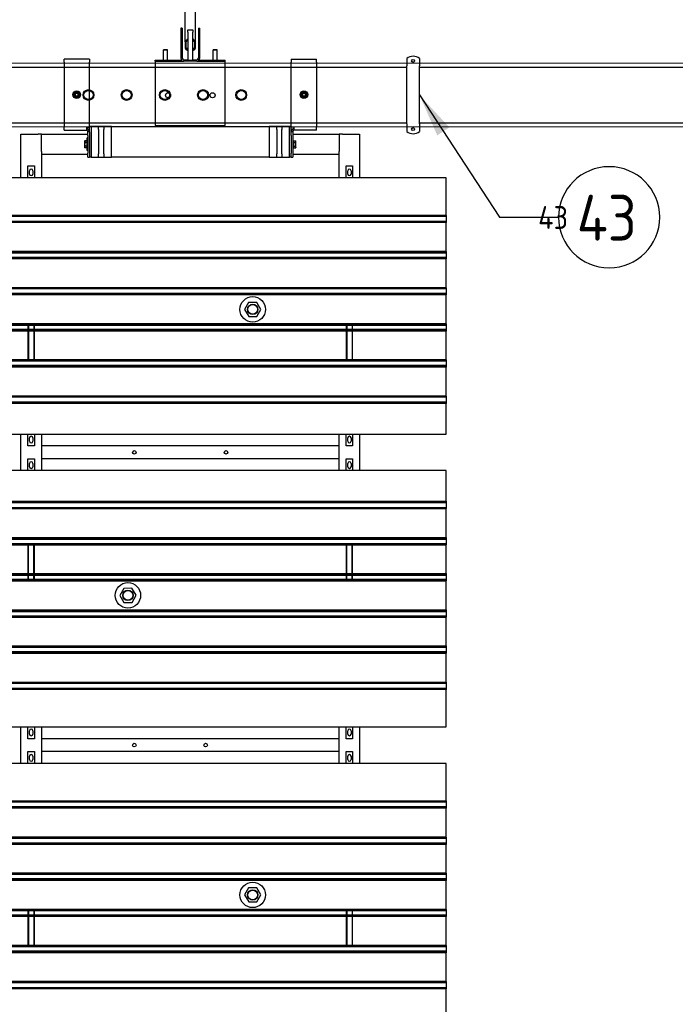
# Model space of a CAD drawing. Extents: x -89225 to 110569, y 13360 to 87647.
# Tile 284 of 478: x 36113 to 38688, y 73891 to 77759. Entities that reach past the tile are written whole.
import ezdxf

# ---------------------------------------------------------------- set-up
doc = ezdxf.new("R2010")
doc.units = 0
for name, color, linetype in [('Beluchtingstank', 253, 'Continuous'), ('Iv-Lines 035', 4, 'Continuous'), ('Iv-Lines 035 @ 100', 4, 'Continuous'), ('Iv-Lines 035 @ 50', 4, 'Continuous')]:
    doc.layers.add(name, color=color, linetype=linetype)
doc.styles.add('ISO', font='ISO.SHX')

# ---------------------------------------------------------------- blocks, each defined once
blk = doc.blocks.new('Leidingwerk beluchtingsinstallatie')
for p, q in [((1284954.9, -926627.1), (1284954.9, -926651.5)), ((1285004.9, -926627.1), (1285004.9, -926651.5)), ((1283404.9, -926660.8), (1284954.9, -926660.8)), ((1284954.9, -926651.5), (1284954.9, -926656.4)), ((1284954.9, -926884.3), (1284954.9, -926656.4)), ((1285004.9, -926651.5), (1285004.9, -926656.4)), ((1285004.9, -926884.3), (1285004.9, -926656.4)), ((1285004.9, -926660.8), (1287727.1, -926660.8)), ((1283404.9, -926879.9), (1284954.9, -926879.9)), ((1284954.9, -926884.3), (1284954.9, -926889.2)), ((1284954.9, -926889.2), (1284954.9, -926913.6)), ((1285004.9, -926879.9), (1287727.1, -926879.9)), ((1285004.9, -926884.3), (1285004.9, -926889.2)), ((1285004.9, -926889.2), (1285004.9, -926913.6))]:
    blk.add_line(p, q)
for centre, radius in [((1284979.9, -926636.4), 6), ((1283704.9, -926770.4), 21.2), ((1283704.9, -926770.4), 21.2), ((1283704.9, -926770.4), 18), ((1283854.9, -926770.4), 21.2), ((1283854.9, -926770.4), 21.2), ((1283854.9, -926770.4), 18), ((1284004.9, -926770.4), 21.2), ((1284004.9, -926770.4), 21.2), ((1284004.9, -926770.4), 18), ((1284154.9, -926770.4), 21.2), ((1284154.9, -926770.4), 21.2), ((1284154.9, -926770.4), 18), ((1284304.9, -926770.4), 21.2), ((1284304.9, -926770.4), 21.2), ((1284304.9, -926770.4), 18), ((1284979.9, -926904.4), 6)]:
    blk.add_circle(centre, radius)
for centre, start, end in [((1284979.9, -926658.4), 51.3178, 128.6822), ((1284979.9, -926882.4), 231.3178, 308.6822)]:
    blk.add_arc(centre, 40, start, end)
blk = doc.blocks.new('Beluchtingselementen Bosman')
for p, q in [((1276274.4, -860390.6), (1276274.4, -860064.4)), ((1276314.4, -860390.6), (1276314.4, -860064.4)), ((1276256.9, -860336.8), (1276256.9, -860454.8)), ((1276262.9, -860336.8), (1276256.9, -860336.8)), ((1276262.9, -860336.8), (1276262.9, -860454.8)), ((1276284.4, -860343.4), (1276304.4, -860343.4)), ((1276284.4, -860352.3), (1276284.4, -860343.4)), ((1276304.4, -860343.4), (1276304.4, -860352.3)), ((1276325.9, -860336.8), (1276331.9, -860336.8)), ((1276325.9, -860336.8), (1276325.9, -860454.8)), ((1276331.9, -860454.8), (1276331.9, -860336.8)), ((1276283.4, -860382.7), (1276282.4, -860382.7)), ((1276283.4, -860382.7), (1276283.4, -860378.2)), ((1276283.4, -860378.2), (1276284.4, -860378.2)), ((1276284.4, -860382.2), (1276283.4, -860382.2)), ((1276283.4, -860386.7), (1276283.4, -860382.7)), ((1276284.4, -860352.3), (1276284.4, -860462)), ((1276304.4, -860462), (1276304.4, -860352.3)), ((1276304.4, -860378.2), (1276305.4, -860378.2)), ((1276305.4, -860382.2), (1276304.4, -860382.2)), ((1276305.4, -860378.2), (1276305.4, -860382.7)), ((1276305.4, -860382.7), (1276305.4, -860386.7)), ((1276306.4, -860382.7), (1276305.4, -860382.7)), ((1276189.4, -860421.8), (1276188.9, -860422.3)), ((1276204.9, -860422.3), (1276188.9, -860422.3)), ((1276188.9, -860462.8), (1276188.9, -860422.3)), ((1276189.4, -860421.8), (1276204.4, -860421.8)), ((1276204.4, -860421.8), (1276204.9, -860422.3)), ((1276204.9, -860462.8), (1276204.9, -860422.3)), ((1276274.4, -860390.6), (1276274.4, -860414.5)), ((1276278.4, -860414.5), (1276278.4, -860390.6)), ((1276282.4, -860386.7), (1276283.4, -860386.7)), ((1276283.4, -860418.5), (1276282.4, -860418.5)), ((1276282.4, -860422.5), (1276283.4, -860422.5)), ((1276283.4, -860418.5), (1276283.4, -860414.1)), ((1276283.4, -860414.1), (1276284.4, -860414.1)), ((1276284.4, -860418.1), (1276283.4, -860418.1)), ((1276283.4, -860422.5), (1276283.4, -860418.5)), ((1276304.4, -860414.1), (1276305.4, -860414.1)), ((1276305.4, -860418.1), (1276304.4, -860418.1)), ((1276305.4, -860386.7), (1276306.4, -860386.7)), ((1276305.4, -860414.1), (1276305.4, -860418.5)), ((1276306.4, -860418.5), (1276305.4, -860418.5)), ((1276305.4, -860418.5), (1276305.4, -860422.5)), ((1276305.4, -860422.5), (1276306.4, -860422.5)), ((1276310.4, -860390.6), (1276310.4, -860414.5)), ((1276314.4, -860414.5), (1276314.4, -860390.6)), ((1276384.4, -860421.8), (1276383.9, -860422.3)), ((1276399.9, -860422.3), (1276383.9, -860422.3)), ((1276383.9, -860462.8), (1276383.9, -860422.3)), ((1276384.4, -860421.8), (1276399.4, -860421.8)), ((1276399.4, -860421.8), (1276399.9, -860422.3)), ((1276399.9, -860462.8), (1276399.9, -860422.3)), ((1275798.4, -860470.3), (1275798.4, -860458.3)), ((1275898.4, -860458.3), (1275798.4, -860458.3)), ((1275898.4, -860458.3), (1275898.4, -860470.3)), ((1276268.9, -860460.8), (1276284.4, -860460.8)), ((1276304.4, -860460.8), (1276319.9, -860460.8)), ((1276690.4, -860458.3), (1276790.4, -860458.3)), ((1276690.4, -860458.3), (1276690.4, -860470.3)), ((1276790.4, -860470.3), (1276790.4, -860458.3)), ((1275798.4, -860470.3), (1275798.4, -860725.3)), ((1275898.4, -860725.3), (1275898.4, -860470.3)), ((1276156.9, -860462.8), (1276256.9, -860462.8)), ((1276156.9, -860466.8), (1276156.9, -860462.8)), ((1276156.9, -860466.8), (1276256.9, -860466.8)), ((1276156.9, -860466.8), (1276156.9, -860478.8)), ((1276156.9, -860478.8), (1276156.9, -860719.3)), ((1276256.9, -860466.8), (1276256.9, -860462.8)), ((1276256.9, -860466.8), (1276268.9, -860466.8)), ((1276319.9, -860466.8), (1276268.9, -860466.8)), ((1276284.4, -860462), (1276304.4, -860462)), ((1276319.9, -860466.8), (1276331.9, -860466.8)), ((1276331.9, -860462.8), (1276431.9, -860462.8)), ((1276331.9, -860466.8), (1276331.9, -860462.8)), ((1276331.9, -860466.8), (1276431.9, -860466.8)), ((1276431.9, -860466.8), (1276431.9, -860462.8)), ((1276431.9, -860478.8), (1276431.9, -860466.8)), ((1276431.9, -860719.3), (1276431.9, -860478.8)), ((1276690.4, -860725.3), (1276690.4, -860470.3)), ((1276790.4, -860470.3), (1276790.4, -860725.3)), ((1275798.4, -860737.3), (1275798.4, -860725.3)), ((1275886.4, -860725.3), (1275898.4, -860725.3)), ((1275886.4, -860725.3), (1275886.4, -860737.3)), ((1275904.4, -860722.8), (1275898.4, -860722.8)), ((1275898.4, -860743.3), (1275898.4, -860725.3)), ((1275934.4, -860722.8), (1275904.4, -860722.8)), ((1275904.4, -860722.8), (1275904.4, -860842.8)), ((1275934.4, -860728.2), (1275934.4, -860722.8)), ((1275954.4, -860722.8), (1275934.4, -860722.8)), ((1275934.4, -860735.2), (1275934.4, -860728.2)), ((1275984.4, -860722.8), (1275954.4, -860722.8)), ((1275954.4, -860722.8), (1275954.4, -860728.2)), ((1275954.4, -860728.2), (1275954.4, -860735.2)), ((1275984.4, -860722.8), (1276604.4, -860722.8)), ((1275984.4, -860842.8), (1275984.4, -860722.8)), ((1276156.9, -860719.3), (1276431.9, -860719.3)), ((1276634.4, -860722.8), (1276604.4, -860722.8)), ((1276604.4, -860722.8), (1276604.4, -860842.8)), ((1276654.4, -860722.8), (1276634.4, -860722.8)), ((1276634.4, -860728.2), (1276634.4, -860722.8)), ((1276634.4, -860735.2), (1276634.4, -860728.2)), ((1276684.4, -860722.8), (1276654.4, -860722.8)), ((1276654.4, -860722.8), (1276654.4, -860728.2)), ((1276654.4, -860728.2), (1276654.4, -860735.2)), ((1276684.4, -860842.8), (1276684.4, -860722.8)), ((1276690.4, -860722.8), (1276684.4, -860722.8)), ((1276690.4, -860743.3), (1276690.4, -860725.3)), ((1276702.4, -860725.3), (1276690.4, -860725.3)), ((1276702.4, -860737.3), (1276702.4, -860725.3)), ((1276790.4, -860737.3), (1276790.4, -860725.3)), ((1275629.4, -860924.5), (1275629.4, -860752.8)), ((1275629.4, -860752.8), (1275697.4, -860752.8)), ((1275709.4, -860752.8), (1275697.4, -860752.8)), ((1275709.4, -860752.8), (1275892.4, -860752.8)), ((1275709.4, -860820.8), (1275709.4, -860752.8)), ((1275798.4, -860737.3), (1275886.4, -860737.3)), ((1275889.4, -860817.8), (1275889.4, -860767.8)), ((1275892.4, -860767.8), (1275889.4, -860767.8)), ((1275892.4, -860758.3), (1275892.4, -860743.3)), ((1275898.4, -860743.3), (1275892.4, -860743.3)), ((1275892.4, -860758.3), (1275892.4, -860827.8)), ((1275898.4, -860743.3), (1275898.4, -860758.3)), ((1275898.4, -860758.3), (1275898.4, -860827.8)), ((1275934.4, -860735.2), (1275934.4, -860830.4)), ((1275954.4, -860830.4), (1275954.4, -860735.2)), ((1276634.4, -860735.2), (1276634.4, -860830.4)), ((1276654.4, -860830.4), (1276654.4, -860735.2)), ((1276696.4, -860743.3), (1276690.4, -860743.3)), ((1276690.4, -860758.3), (1276690.4, -860743.3)), ((1276690.4, -860758.3), (1276690.4, -860827.8)), ((1276696.4, -860743.3), (1276696.4, -860758.3)), ((1276696.4, -860752.8), (1276879.4, -860752.8)), ((1276696.4, -860758.3), (1276696.4, -860827.8)), ((1276790.4, -860737.3), (1276702.4, -860737.3)), ((1276891.4, -860752.8), (1276879.4, -860752.8)), ((1276879.4, -860752.8), (1276879.4, -860820.8)), ((1276891.4, -860752.8), (1276959.4, -860752.8)), ((1276959.4, -860752.8), (1276959.4, -860924.5)), ((1275879.4, -860780.8), (1275880.5, -860778.9)), ((1275879.4, -860780.8), (1275879.4, -860782.4)), ((1275879.4, -860782.4), (1275879.4, -860792.8)), ((1275879.4, -860792.8), (1275879.4, -860803.2)), ((1275879.4, -860803.2), (1275879.4, -860804.8)), ((1275879.4, -860804.8), (1275880.5, -860806.6)), ((1275888.6, -860778.9), (1275880.5, -860778.9)), ((1275888.6, -860785.9), (1275880.5, -860785.9)), ((1275888.6, -860799.7), (1275880.5, -860799.7)), ((1275888.6, -860806.6), (1275880.5, -860806.6)), ((1275888.6, -860778.9), (1275888.6, -860785.9)), ((1275888.6, -860781.8), (1275889.4, -860781.8)), ((1275888.6, -860785.9), (1275888.6, -860799.7)), ((1275888.6, -860799.7), (1275888.6, -860806.6)), ((1275888.6, -860803.8), (1275889.4, -860803.8)), ((1276699.4, -860785.3), (1276696.4, -860785.3)), ((1276699.4, -860800.3), (1276696.4, -860800.3)), ((1276699.4, -860781.8), (1276699.4, -860803.8)), ((1276700.2, -860781.8), (1276699.4, -860781.8)), ((1276700.2, -860803.8), (1276699.4, -860803.8)), ((1276700.2, -860785.9), (1276700.2, -860778.9)), ((1276700.2, -860778.9), (1276708.3, -860778.9)), ((1276700.2, -860799.7), (1276700.2, -860785.9)), ((1276700.2, -860785.9), (1276708.3, -860785.9)), ((1276700.2, -860799.7), (1276708.3, -860799.7)), ((1276700.2, -860806.6), (1276700.2, -860799.7)), ((1276700.2, -860806.6), (1276708.3, -860806.6)), ((1276709.4, -860780.8), (1276708.3, -860778.9)), ((1276709.4, -860804.8), (1276708.3, -860806.6)), ((1276709.4, -860782.4), (1276709.4, -860780.8)), ((1276709.4, -860792.8), (1276709.4, -860782.4)), ((1276709.4, -860803.2), (1276709.4, -860792.8)), ((1276709.4, -860804.8), (1276709.4, -860803.2)), ((1275709.4, -860820.8), (1275709.4, -860832.8)), ((1275709.4, -860832.8), (1275709.4, -860924.5)), ((1275892.4, -860832.8), (1275709.4, -860832.8)), ((1275892.4, -860817.8), (1275889.4, -860817.8)), ((1275892.4, -860842.8), (1275892.4, -860827.8)), ((1275892.4, -860842.8), (1275898.4, -860842.8)), ((1275898.4, -860827.8), (1275898.4, -860842.8)), ((1275904.4, -860842.8), (1275898.4, -860842.8)), ((1275904.4, -860842.8), (1275934.4, -860842.8)), ((1275934.4, -860837.4), (1275934.4, -860830.4)), ((1275934.4, -860842.8), (1275934.4, -860837.4)), ((1275934.4, -860842.8), (1275954.4, -860842.8)), ((1275954.4, -860830.4), (1275954.4, -860837.4)), ((1275954.4, -860837.4), (1275954.4, -860842.8)), ((1275954.4, -860842.8), (1275984.4, -860842.8)), ((1276604.4, -860842.8), (1275984.4, -860842.8)), ((1276604.4, -860842.8), (1276634.4, -860842.8)), ((1276634.4, -860837.4), (1276634.4, -860830.4)), ((1276634.4, -860842.8), (1276634.4, -860837.4)), ((1276634.4, -860842.8), (1276654.4, -860842.8)), ((1276654.4, -860830.4), (1276654.4, -860837.4)), ((1276654.4, -860837.4), (1276654.4, -860842.8)), ((1276654.4, -860842.8), (1276684.4, -860842.8)), ((1276690.4, -860842.8), (1276684.4, -860842.8)), ((1276690.4, -860842.8), (1276690.4, -860827.8)), ((1276690.4, -860842.8), (1276696.4, -860842.8)), ((1276696.4, -860827.8), (1276696.4, -860842.8)), ((1276879.4, -860832.8), (1276696.4, -860832.8)), ((1276879.4, -860832.8), (1276879.4, -860820.8)), ((1276879.4, -860924.5), (1276879.4, -860832.8)), ((1275656.9, -860924.5), (1275656.9, -860877.9)), ((1275656.9, -860877.9), (1275681.9, -860877.9)), ((1275681.9, -860877.9), (1275681.9, -860924.5)), ((1276906.9, -860924.5), (1276906.9, -860877.9)), ((1276906.9, -860877.9), (1276931.9, -860877.9)), ((1276931.9, -860877.9), (1276931.9, -860924.5)), ((1277299.4, -860924.5), (1275289.4, -860924.5)), ((1275662.9, -860909.5), (1275662.9, -860896.5)), ((1275675.9, -860896.5), (1275675.9, -860909.5)), ((1276912.9, -860909.5), (1276912.9, -860896.5)), ((1276925.9, -860896.5), (1276925.9, -860909.5)), ((1277299.4, -861072), (1277299.4, -860924.5)), ((1277299.4, -861072.7), (1275289.4, -861072.7)), ((1277299.4, -861076.7), (1275289.4, -861076.7)), ((1277299.4, -861072), (1277299.4, -861072.7)), ((1277299.4, -861072.7), (1277299.4, -861075.5)), ((1277299.4, -861076.7), (1277299.4, -861075.5)), ((1277299.4, -861076.7), (1277299.4, -861078.3)), ((1277299.4, -861078.3), (1277299.4, -861094.3)), ((1277299.4, -861095.8), (1275289.4, -861095.8)), ((1277299.4, -861097.1), (1275289.4, -861097.1)), ((1277299.4, -861099.9), (1275289.4, -861099.9)), ((1277299.4, -861100.6), (1275289.4, -861100.6)), ((1277299.4, -861094.3), (1277299.4, -861095.8)), ((1277299.4, -861097.1), (1277299.4, -861095.8)), ((1277299.4, -861097.1), (1277299.4, -861099.9)), ((1277299.4, -861099.9), (1277299.4, -861100.6)), ((1277299.4, -861214), (1277299.4, -861100.6)), ((1277299.4, -861214), (1275289.4, -861214)), ((1277299.4, -861214.7), (1275289.4, -861214.7)), ((1277299.4, -861217.5), (1275289.4, -861217.5)), ((1277299.4, -861218.7), (1275289.4, -861218.7)), ((1277299.4, -861220.3), (1275289.4, -861220.3)), ((1277299.4, -861214), (1277299.4, -861214.7)), ((1277299.4, -861214.7), (1277299.4, -861217.5)), ((1277299.4, -861218.7), (1277299.4, -861217.5)), ((1277299.4, -861218.7), (1277299.4, -861220.3)), ((1277299.4, -861220.3), (1277299.4, -861236.3)), ((1277299.4, -861237.8), (1275289.4, -861237.8)), ((1277299.4, -861241.9), (1275289.4, -861241.9)), ((1277299.4, -861242.6), (1275289.4, -861242.6)), ((1277299.4, -861236.3), (1277299.4, -861237.8)), ((1277299.4, -861239.1), (1277299.4, -861237.8)), ((1277299.4, -861239.1), (1277299.4, -861241.9)), ((1277299.4, -861241.9), (1277299.4, -861242.6)), ((1277299.4, -861356), (1277299.4, -861242.6)), ((1277299.4, -861356), (1275289.4, -861356)), ((1277299.4, -861356.7), (1275289.4, -861356.7)), ((1277299.4, -861360.7), (1275289.4, -861360.7)), ((1277299.4, -861378.3), (1275289.4, -861378.3)), ((1277299.4, -861379.8), (1275289.4, -861379.8)), ((1277299.4, -861383.9), (1275289.4, -861383.9)), ((1277299.4, -861384.6), (1275289.4, -861384.6)), ((1277299.4, -861356), (1277299.4, -861356.7)), ((1277299.4, -861356.7), (1277299.4, -861359.5)), ((1277299.4, -861360.7), (1277299.4, -861359.5)), ((1277299.4, -861360.7), (1277299.4, -861362.3)), ((1277299.4, -861362.3), (1277299.4, -861378.3)), ((1277299.4, -861378.3), (1277299.4, -861379.8)), ((1277299.4, -861381.1), (1277299.4, -861379.8)), ((1277299.4, -861381.1), (1277299.4, -861383.9)), ((1277299.4, -861383.9), (1277299.4, -861384.6)), ((1277299.4, -861498), (1277299.4, -861384.6)), ((1276523.4, -861413.8), (1276507.6, -861441.4)), ((1276555.2, -861413.7), (1276523.4, -861413.8)), ((1276571.2, -861441.2), (1276555.2, -861413.7)), ((1276507.6, -861441.4), (1276523.6, -861468.9)), ((1276555.4, -861468.8), (1276571.2, -861441.2)), ((1277299.4, -861498), (1275289.4, -861498)), ((1277299.4, -861498.7), (1275289.4, -861498.7)), ((1277299.4, -861502.7), (1275289.4, -861502.7)), ((1277299.4, -861504.3), (1275289.4, -861504.3)), ((1275656.9, -861504.3), (1275656.9, -861520.3)), ((1275658.9, -861504.3), (1275658.9, -861520.3)), ((1275679.9, -861504.3), (1275679.9, -861520.3)), ((1275681.9, -861520.3), (1275681.9, -861504.3)), ((1276523.6, -861468.9), (1276555.4, -861468.8)), ((1276906.9, -861504.3), (1276906.9, -861520.3)), ((1276908.9, -861504.3), (1276908.9, -861520.3)), ((1276929.9, -861504.3), (1276929.9, -861520.3)), ((1276931.9, -861520.3), (1276931.9, -861504.3)), ((1277299.4, -861498), (1277299.4, -861498.7)), ((1277299.4, -861498.7), (1277299.4, -861501.5)), ((1277299.4, -861502.7), (1277299.4, -861501.5)), ((1277299.4, -861502.7), (1277299.4, -861504.3)), ((1277299.4, -861504.3), (1277299.4, -861520.3)), ((1277299.4, -861520.3), (1275289.4, -861520.3)), ((1277299.4, -861521.8), (1275289.4, -861521.8)), ((1277299.4, -861525.9), (1275289.4, -861525.9)), ((1277299.4, -861526.6), (1275289.4, -861526.6)), ((1275656.9, -861526.6), (1275656.9, -861640)), ((1275658.9, -861526.6), (1275658.9, -861640)), ((1275679.9, -861526.6), (1275679.9, -861640)), ((1275681.9, -861640), (1275681.9, -861526.6)), ((1276906.9, -861526.6), (1276906.9, -861640)), ((1276908.9, -861526.6), (1276908.9, -861640)), ((1276929.9, -861526.6), (1276929.9, -861640)), ((1276931.9, -861640), (1276931.9, -861526.6)), ((1277299.4, -861520.3), (1277299.4, -861521.8)), ((1277299.4, -861523.1), (1277299.4, -861521.8)), ((1277299.4, -861523.1), (1277299.4, -861525.9)), ((1277299.4, -861525.9), (1277299.4, -861526.6)), ((1277299.4, -861640), (1277299.4, -861526.6)), ((1277299.4, -861640), (1275289.4, -861640)), ((1277299.4, -861640.7), (1275289.4, -861640.7)), ((1277299.4, -861643.5), (1275289.4, -861643.5)), ((1277299.4, -861644.7), (1275289.4, -861644.7)), ((1277299.4, -861640), (1277299.4, -861640.7)), ((1277299.4, -861640.7), (1277299.4, -861643.5)), ((1277299.4, -861644.7), (1277299.4, -861643.5)), ((1277299.4, -861644.7), (1277299.4, -861646.3)), ((1277299.4, -861646.3), (1277299.4, -861662.3)), ((1277299.4, -861662.3), (1275289.4, -861662.3)), ((1277299.4, -861663.8), (1275289.4, -861663.8)), ((1277299.4, -861667.9), (1275289.4, -861667.9)), ((1277299.4, -861668.6), (1275289.4, -861668.6)), ((1277299.4, -861662.3), (1277299.4, -861663.8)), ((1277299.4, -861665.1), (1277299.4, -861663.8)), ((1277299.4, -861665.1), (1277299.4, -861667.9)), ((1277299.4, -861667.9), (1277299.4, -861668.6)), ((1277299.4, -861782), (1277299.4, -861668.6)), ((1277299.4, -861782), (1275289.4, -861782)), ((1277299.4, -861782.7), (1275289.4, -861782.7)), ((1277299.4, -861786.7), (1275289.4, -861786.7)), ((1277299.4, -861805.8), (1275289.4, -861805.8)), ((1277299.4, -861809.9), (1275289.4, -861809.9)), ((1277299.4, -861810.6), (1275289.4, -861810.6)), ((1277299.4, -861782), (1277299.4, -861782.7)), ((1277299.4, -861782.7), (1277299.4, -861785.5)), ((1277299.4, -861786.7), (1277299.4, -861785.5)), ((1277299.4, -861786.7), (1277299.4, -861788.3)), ((1277299.4, -861788.3), (1277299.4, -861804.3)), ((1277299.4, -861804.3), (1277299.4, -861805.8)), ((1277299.4, -861807.1), (1277299.4, -861805.8)), ((1277299.4, -861807.1), (1277299.4, -861809.9)), ((1277299.4, -861809.9), (1277299.4, -861810.6)), ((1277299.4, -861931.3), (1277299.4, -861810.6)), ((1275289.4, -861931.3), (1277299.4, -861931.3)), ((1275629.4, -862074.5), (1275629.4, -861931.3)), ((1275656.9, -861977.9), (1275656.9, -861931.3)), ((1275681.9, -861931.3), (1275681.9, -861977.9)), ((1275709.4, -861931.3), (1275709.4, -862074.5)), ((1276879.4, -862074.5), (1276879.4, -861931.3)), ((1276906.9, -861977.9), (1276906.9, -861931.3)), ((1276931.9, -861931.3), (1276931.9, -861977.9)), ((1276959.4, -861931.3), (1276959.4, -862074.5)), ((1275662.9, -861959.3), (1275662.9, -861946.3)), ((1275675.9, -861946.3), (1275675.9, -861959.3)), ((1276912.9, -861959.3), (1276912.9, -861946.3)), ((1276925.9, -861946.3), (1276925.9, -861959.3)), ((1275681.9, -861977.9), (1275656.9, -861977.9)), ((1276879.4, -861977.8), (1275709.4, -861977.8)), ((1275709.4, -861977.8), (1275709.4, -862021.8)), ((1276879.4, -862021.8), (1276879.4, -861977.8)), ((1276931.9, -861977.9), (1276906.9, -861977.9)), ((1275656.9, -862074.5), (1275656.9, -862027.9)), ((1275656.9, -862027.9), (1275681.9, -862027.9)), ((1275662.9, -862059.5), (1275662.9, -862046.5)), ((1275675.9, -862046.5), (1275675.9, -862059.5)), ((1275681.9, -862027.9), (1275681.9, -862074.5)), ((1276879.4, -862027.8), (1275709.4, -862027.8)), ((1276906.9, -862074.5), (1276906.9, -862027.9)), ((1276906.9, -862027.9), (1276931.9, -862027.9)), ((1276912.9, -862059.5), (1276912.9, -862046.5)), ((1276925.9, -862046.5), (1276925.9, -862059.5)), ((1276931.9, -862027.9), (1276931.9, -862074.5)), ((1277299.4, -862074.5), (1275289.4, -862074.5)), ((1277299.4, -862195.2), (1277299.4, -862074.5)), ((1275289.4, -862195.2), (1277299.4, -862195.2)), ((1275289.4, -862195.9), (1277299.4, -862195.9)), ((1275289.4, -862199.9), (1277299.4, -862199.9)), ((1277299.4, -862195.2), (1277299.4, -862195.9)), ((1277299.4, -862195.9), (1277299.4, -862198.7)), ((1277299.4, -862199.9), (1277299.4, -862198.7)), ((1277299.4, -862199.9), (1277299.4, -862201.5)), ((1277299.4, -862201.5), (1277299.4, -862217.5)), ((1275289.4, -862219), (1277299.4, -862219)), ((1275289.4, -862223.1), (1277299.4, -862223.1)), ((1275289.4, -862223.8), (1277299.4, -862223.8)), ((1277299.4, -862217.5), (1277299.4, -862219)), ((1277299.4, -862220.3), (1277299.4, -862219)), ((1277299.4, -862220.3), (1277299.4, -862223.1)), ((1277299.4, -862223.1), (1277299.4, -862223.8)), ((1277299.4, -862337.2), (1277299.4, -862223.8)), ((1275289.4, -862337.2), (1277299.4, -862337.2)), ((1275289.4, -862337.9), (1277299.4, -862337.9)), ((1275289.4, -862341.9), (1277299.4, -862341.9)), ((1275289.4, -862343.5), (1277299.4, -862343.5)), ((1277299.4, -862337.2), (1277299.4, -862337.9)), ((1277299.4, -862337.9), (1277299.4, -862340.7)), ((1277299.4, -862341.9), (1277299.4, -862340.7)), ((1277299.4, -862341.9), (1277299.4, -862343.5)), ((1277299.4, -862343.5), (1277299.4, -862359.5)), ((1275289.4, -862361), (1277299.4, -862361)), ((1275289.4, -862362.3), (1277299.4, -862362.3)), ((1275289.4, -862365.1), (1277299.4, -862365.1)), ((1275289.4, -862365.8), (1277299.4, -862365.8)), ((1275656.9, -862365.8), (1275656.9, -862479.2)), ((1275658.9, -862479.2), (1275658.9, -862365.8)), ((1275679.9, -862479.2), (1275679.9, -862365.8)), ((1275681.9, -862479.2), (1275681.9, -862365.8)), ((1276906.9, -862365.8), (1276906.9, -862479.2)), ((1276908.9, -862479.2), (1276908.9, -862365.8)), ((1276929.9, -862479.2), (1276929.9, -862365.8)), ((1276931.9, -862479.2), (1276931.9, -862365.8)), ((1277299.4, -862359.5), (1277299.4, -862361)), ((1277299.4, -862362.3), (1277299.4, -862361)), ((1277299.4, -862362.3), (1277299.4, -862365.1)), ((1277299.4, -862365.1), (1277299.4, -862365.8)), ((1277299.4, -862479.2), (1277299.4, -862365.8)), ((1275289.4, -862479.2), (1277299.4, -862479.2)), ((1275289.4, -862479.9), (1277299.4, -862479.9)), ((1275289.4, -862483.9), (1277299.4, -862483.9)), ((1275289.4, -862485.5), (1277299.4, -862485.5)), ((1275289.4, -862501.5), (1277299.4, -862501.5)), ((1275289.4, -862503), (1277299.4, -862503)), ((1275289.4, -862507.1), (1277299.4, -862507.1)), ((1275289.4, -862507.8), (1277299.4, -862507.8)), ((1275656.9, -862485.5), (1275656.9, -862501.5)), ((1275658.9, -862501.5), (1275658.9, -862485.5)), ((1275679.9, -862501.5), (1275679.9, -862485.5)), ((1275681.9, -862501.5), (1275681.9, -862485.5)), ((1276906.9, -862485.5), (1276906.9, -862501.5)), ((1276908.9, -862501.5), (1276908.9, -862485.5)), ((1276929.9, -862501.5), (1276929.9, -862485.5)), ((1276931.9, -862501.5), (1276931.9, -862485.5)), ((1277299.4, -862479.2), (1277299.4, -862479.9)), ((1277299.4, -862479.9), (1277299.4, -862482.7)), ((1277299.4, -862483.9), (1277299.4, -862482.7)), ((1277299.4, -862483.9), (1277299.4, -862485.5)), ((1277299.4, -862485.5), (1277299.4, -862501.5)), ((1277299.4, -862501.5), (1277299.4, -862503)), ((1277299.4, -862504.3), (1277299.4, -862503)), ((1277299.4, -862504.3), (1277299.4, -862507.1)), ((1277299.4, -862507.1), (1277299.4, -862507.8)), ((1277299.4, -862621.2), (1277299.4, -862507.8)), ((1276033.4, -862537), (1276017.6, -862564.6)), ((1276065.2, -862536.9), (1276033.4, -862537)), ((1276081.2, -862564.4), (1276065.2, -862536.9)), ((1276017.6, -862564.6), (1276033.6, -862592.1)), ((1276065.4, -862592), (1276081.2, -862564.4)), ((1275289.4, -862621.2), (1277299.4, -862621.2)), ((1275289.4, -862621.9), (1277299.4, -862621.9)), ((1275289.4, -862625.9), (1277299.4, -862625.9)), ((1275289.4, -862627.5), (1277299.4, -862627.5)), ((1276033.6, -862592.1), (1276065.4, -862592)), ((1277299.4, -862621.2), (1277299.4, -862621.9)), ((1277299.4, -862621.9), (1277299.4, -862624.7)), ((1277299.4, -862625.9), (1277299.4, -862624.7)), ((1277299.4, -862625.9), (1277299.4, -862627.5)), ((1277299.4, -862627.5), (1277299.4, -862643.5)), ((1275289.4, -862645), (1277299.4, -862645)), ((1275289.4, -862649.1), (1277299.4, -862649.1)), ((1275289.4, -862649.8), (1277299.4, -862649.8)), ((1277299.4, -862643.5), (1277299.4, -862645)), ((1277299.4, -862646.3), (1277299.4, -862645)), ((1277299.4, -862646.3), (1277299.4, -862649.1)), ((1277299.4, -862649.1), (1277299.4, -862649.8)), ((1277299.4, -862763.2), (1277299.4, -862649.8)), ((1275289.4, -862763.2), (1277299.4, -862763.2)), ((1275289.4, -862763.9), (1277299.4, -862763.9)), ((1275289.4, -862767.9), (1277299.4, -862767.9)), ((1277299.4, -862763.2), (1277299.4, -862763.9)), ((1277299.4, -862763.9), (1277299.4, -862766.7)), ((1277299.4, -862767.9), (1277299.4, -862766.7)), ((1277299.4, -862767.9), (1277299.4, -862769.5)), ((1277299.4, -862769.5), (1277299.4, -862785.5)), ((1275289.4, -862785.5), (1277299.4, -862785.5)), ((1275289.4, -862787), (1277299.4, -862787)), ((1275289.4, -862788.3), (1277299.4, -862788.3)), ((1275289.4, -862791.1), (1277299.4, -862791.1)), ((1275289.4, -862791.8), (1277299.4, -862791.8)), ((1277299.4, -862785.5), (1277299.4, -862787)), ((1277299.4, -862788.3), (1277299.4, -862787)), ((1277299.4, -862788.3), (1277299.4, -862791.1)), ((1277299.4, -862791.1), (1277299.4, -862791.8)), ((1277299.4, -862905.2), (1277299.4, -862791.8)), ((1275289.4, -862905.2), (1277299.4, -862905.2)), ((1275289.4, -862905.9), (1277299.4, -862905.9)), ((1275289.4, -862908.7), (1277299.4, -862908.7)), ((1275289.4, -862909.9), (1277299.4, -862909.9)), ((1275289.4, -862929), (1277299.4, -862929)), ((1275289.4, -862933.1), (1277299.4, -862933.1)), ((1277299.4, -862905.2), (1277299.4, -862905.9)), ((1277299.4, -862905.9), (1277299.4, -862908.7)), ((1277299.4, -862909.9), (1277299.4, -862908.7)), ((1277299.4, -862909.9), (1277299.4, -862911.5)), ((1277299.4, -862911.5), (1277299.4, -862927.5)), ((1277299.4, -862927.5), (1277299.4, -862929)), ((1277299.4, -862930.3), (1277299.4, -862929)), ((1277299.4, -862930.3), (1277299.4, -862933.1)), ((1277299.4, -862933.1), (1277299.4, -862933.8)), ((1277299.4, -863081.3), (1277299.4, -862933.8)), ((1275289.4, -863081.3), (1277299.4, -863081.3)), ((1275629.4, -863224.5), (1275629.4, -863081.3)), ((1275656.9, -863127.9), (1275656.9, -863081.3)), ((1275681.9, -863081.3), (1275681.9, -863127.9)), ((1275709.4, -863081.3), (1275709.4, -863224.5)), ((1276879.4, -863224.5), (1276879.4, -863081.3)), ((1276906.9, -863127.9), (1276906.9, -863081.3)), ((1276931.9, -863081.3), (1276931.9, -863127.9)), ((1276959.4, -863081.3), (1276959.4, -863224.5)), ((1275681.9, -863127.9), (1275656.9, -863127.9)), ((1275662.9, -863109.3), (1275662.9, -863096.3)), ((1275675.9, -863096.3), (1275675.9, -863109.3)), ((1276879.4, -863127.8), (1275709.4, -863127.8)), ((1275709.4, -863127.8), (1275709.4, -863171.8)), ((1276879.4, -863171.8), (1276879.4, -863127.8)), ((1276931.9, -863127.9), (1276906.9, -863127.9)), ((1276912.9, -863109.3), (1276912.9, -863096.3)), ((1276925.9, -863096.3), (1276925.9, -863109.3)), ((1275656.9, -863224.5), (1275656.9, -863177.9)), ((1275656.9, -863177.9), (1275681.9, -863177.9)), ((1275662.9, -863209.5), (1275662.9, -863196.5)), ((1275675.9, -863196.5), (1275675.9, -863209.5)), ((1275681.9, -863177.9), (1275681.9, -863224.5)), ((1276879.4, -863177.8), (1275709.4, -863177.8)), ((1276906.9, -863224.5), (1276906.9, -863177.9)), ((1276906.9, -863177.9), (1276931.9, -863177.9)), ((1276912.9, -863209.5), (1276912.9, -863196.5)), ((1276925.9, -863196.5), (1276925.9, -863209.5)), ((1276931.9, -863177.9), (1276931.9, -863224.5)), ((1277299.4, -863224.5), (1275289.4, -863224.5)), ((1277299.4, -863372), (1277299.4, -863224.5)), ((1277299.4, -863372.7), (1275289.4, -863372.7)), ((1277299.4, -863376.7), (1275289.4, -863376.7)), ((1277299.4, -863395.8), (1275289.4, -863395.8)), ((1277299.4, -863397.1), (1275289.4, -863397.1)), ((1277299.4, -863399.9), (1275289.4, -863399.9)), ((1277299.4, -863400.6), (1275289.4, -863400.6)), ((1277299.4, -863372), (1277299.4, -863372.7)), ((1277299.4, -863372.7), (1277299.4, -863375.5)), ((1277299.4, -863376.7), (1277299.4, -863375.5)), ((1277299.4, -863376.7), (1277299.4, -863378.3)), ((1277299.4, -863378.3), (1277299.4, -863394.3)), ((1277299.4, -863394.3), (1277299.4, -863395.8)), ((1277299.4, -863397.1), (1277299.4, -863395.8)), ((1277299.4, -863397.1), (1277299.4, -863399.9)), ((1277299.4, -863399.9), (1277299.4, -863400.6)), ((1277299.4, -863514), (1277299.4, -863400.6)), ((1277299.4, -863514), (1275289.4, -863514)), ((1277299.4, -863514.7), (1275289.4, -863514.7)), ((1277299.4, -863514), (1277299.4, -863514.7)), ((1277299.4, -863514.7), (1277299.4, -863517.5)), ((1277299.4, -863517.5), (1275289.4, -863517.5)), ((1277299.4, -863518.7), (1275289.4, -863518.7)), ((1277299.4, -863520.3), (1275289.4, -863520.3)), ((1277299.4, -863537.8), (1275289.4, -863537.8)), ((1277299.4, -863541.9), (1275289.4, -863541.9)), ((1277299.4, -863542.6), (1275289.4, -863542.6)), ((1277299.4, -863518.7), (1277299.4, -863517.5)), ((1277299.4, -863518.7), (1277299.4, -863520.3)), ((1277299.4, -863520.3), (1277299.4, -863536.3)), ((1277299.4, -863536.3), (1277299.4, -863537.8)), ((1277299.4, -863539.1), (1277299.4, -863537.8)), ((1277299.4, -863539.1), (1277299.4, -863541.9)), ((1277299.4, -863541.9), (1277299.4, -863542.6)), ((1277299.4, -863656), (1277299.4, -863542.6)), ((1277299.4, -863656), (1275289.4, -863656)), ((1277299.4, -863656.7), (1275289.4, -863656.7)), ((1277299.4, -863660.7), (1275289.4, -863660.7)), ((1277299.4, -863656), (1277299.4, -863656.7)), ((1277299.4, -863656.7), (1277299.4, -863659.5)), ((1277299.4, -863660.7), (1277299.4, -863659.5)), ((1277299.4, -863660.7), (1277299.4, -863662.3)), ((1277299.4, -863662.3), (1277299.4, -863678.3)), ((1277299.4, -863678.3), (1275289.4, -863678.3)), ((1277299.4, -863679.8), (1275289.4, -863679.8)), ((1277299.4, -863683.9), (1275289.4, -863683.9)), ((1277299.4, -863684.6), (1275289.4, -863684.6)), ((1277299.4, -863678.3), (1277299.4, -863679.8)), ((1277299.4, -863681.1), (1277299.4, -863679.8)), ((1277299.4, -863681.1), (1277299.4, -863683.9)), ((1277299.4, -863683.9), (1277299.4, -863684.6)), ((1277299.4, -863798), (1277299.4, -863684.6)), ((1276523.4, -863713.8), (1276507.6, -863741.4)), ((1276507.6, -863741.4), (1276523.6, -863768.9)), ((1276555.2, -863713.7), (1276523.4, -863713.8)), ((1276571.2, -863741.2), (1276555.2, -863713.7)), ((1276555.4, -863768.8), (1276571.2, -863741.2)), ((1276523.6, -863768.9), (1276555.4, -863768.8)), ((1277299.4, -863798), (1275289.4, -863798)), ((1277299.4, -863798.7), (1275289.4, -863798.7)), ((1277299.4, -863802.7), (1275289.4, -863802.7)), ((1277299.4, -863804.3), (1275289.4, -863804.3)), ((1277299.4, -863820.3), (1275289.4, -863820.3)), ((1277299.4, -863821.8), (1275289.4, -863821.8)), ((1277299.4, -863825.9), (1275289.4, -863825.9)), ((1277299.4, -863826.6), (1275289.4, -863826.6)), ((1275656.9, -863804.3), (1275656.9, -863820.3)), ((1275656.9, -863826.6), (1275656.9, -863940)), ((1275658.9, -863804.3), (1275658.9, -863820.3)), ((1275658.9, -863826.6), (1275658.9, -863940)), ((1275679.9, -863804.3), (1275679.9, -863820.3)), ((1275679.9, -863826.6), (1275679.9, -863940)), ((1275681.9, -863820.3), (1275681.9, -863804.3)), ((1275681.9, -863940), (1275681.9, -863826.6)), ((1276906.9, -863804.3), (1276906.9, -863820.3)), ((1276906.9, -863826.6), (1276906.9, -863940)), ((1276908.9, -863804.3), (1276908.9, -863820.3)), ((1276908.9, -863826.6), (1276908.9, -863940)), ((1276929.9, -863804.3), (1276929.9, -863820.3)), ((1276929.9, -863826.6), (1276929.9, -863940)), ((1276931.9, -863820.3), (1276931.9, -863804.3)), ((1276931.9, -863940), (1276931.9, -863826.6)), ((1277299.4, -863798), (1277299.4, -863798.7)), ((1277299.4, -863798.7), (1277299.4, -863801.5)), ((1277299.4, -863802.7), (1277299.4, -863801.5)), ((1277299.4, -863802.7), (1277299.4, -863804.3)), ((1277299.4, -863804.3), (1277299.4, -863820.3)), ((1277299.4, -863820.3), (1277299.4, -863821.8)), ((1277299.4, -863823.1), (1277299.4, -863821.8)), ((1277299.4, -863823.1), (1277299.4, -863825.9)), ((1277299.4, -863825.9), (1277299.4, -863826.6)), ((1277299.4, -863940), (1277299.4, -863826.6)), ((1277299.4, -863940), (1275289.4, -863940)), ((1277299.4, -863940.7), (1275289.4, -863940.7)), ((1277299.4, -863940), (1277299.4, -863940.7)), ((1277299.4, -863940.7), (1277299.4, -863943.5)), ((1277299.4, -863943.5), (1275289.4, -863943.5)), ((1277299.4, -863944.7), (1275289.4, -863944.7)), ((1277299.4, -863962.3), (1275289.4, -863962.3)), ((1277299.4, -863963.8), (1275289.4, -863963.8)), ((1277299.4, -863967.9), (1275289.4, -863967.9)), ((1277299.4, -863968.6), (1275289.4, -863968.6)), ((1277299.4, -863944.7), (1277299.4, -863943.5)), ((1277299.4, -863944.7), (1277299.4, -863946.3)), ((1277299.4, -863946.3), (1277299.4, -863962.3)), ((1277299.4, -863962.3), (1277299.4, -863963.8)), ((1277299.4, -863965.1), (1277299.4, -863963.8)), ((1277299.4, -863965.1), (1277299.4, -863967.9)), ((1277299.4, -863967.9), (1277299.4, -863968.6)), ((1277299.4, -864082), (1277299.4, -863968.6)), ((1277299.4, -864082), (1275289.4, -864082)), ((1277299.4, -864082.7), (1275289.4, -864082.7)), ((1277299.4, -864086.7), (1275289.4, -864086.7)), ((1277299.4, -864082), (1277299.4, -864082.7)), ((1277299.4, -864082.7), (1277299.4, -864085.5)), ((1277299.4, -864086.7), (1277299.4, -864085.5)), ((1277299.4, -864086.7), (1277299.4, -864088.3)), ((1277299.4, -864088.3), (1277299.4, -864104.3)), ((1277299.4, -864105.8), (1275289.4, -864105.8)), ((1277299.4, -864109.9), (1275289.4, -864109.9)), ((1277299.4, -864110.6), (1275289.4, -864110.6)), ((1277299.4, -864104.3), (1277299.4, -864105.8)), ((1277299.4, -864107.1), (1277299.4, -864105.8)), ((1277299.4, -864107.1), (1277299.4, -864109.9)), ((1277299.4, -864109.9), (1277299.4, -864110.6)), ((1277299.4, -864231.3), (1277299.4, -864110.6))]:
    blk.add_line(p, q)
for centre, radius in [((1275848.4, -860597.8), 15), ((1275848.4, -860597.8), 8), ((1275848.4, -860597.8), 5.9), ((1276206.9, -860600.3), 10), ((1276381.9, -860600.3), 10), ((1276740.4, -860597.8), 15), ((1276740.4, -860597.8), 8), ((1276740.4, -860597.8), 5.9), ((1276539.4, -861441.3), 50), ((1276539.4, -861441.3), 20.5), ((1276539.4, -861441.3), 19), ((1276074.4, -862002.8), 7), ((1276434.4, -862002.8), 7), ((1276049.4, -862564.5), 50), ((1276049.4, -862564.5), 20.5), ((1276049.4, -862564.5), 19), ((1276074.4, -863152.8), 7), ((1276354.4, -863152.8), 7), ((1276539.4, -863741.3), 50), ((1276539.4, -863741.3), 20.5), ((1276539.4, -863741.3), 19)]:
    blk.add_circle(centre, radius)
for centre, radius, start, end in [((1276268.9, -860454.8), 12, 180, 270), ((1276268.9, -860454.8), 6, 180, 270), ((1276319.9, -860454.8), 6, 270, 0), ((1276319.9, -860454.8), 12, 270, 0), ((1275848.4, -860597.8), 13.4, 176.2081, 183.7919), ((1275848.4, -860597.8), 12, 150, 210), ((1275848.4, -860597.8), 12, 90, 150), ((1275848.4, -860597.8), 12, 210, 270), ((1275848.4, -860597.8), 13.4, 116.2081, 123.7919), ((1275848.4, -860597.8), 13.4, 236.2081, 243.7919), ((1275848.4, -860597.8), 6.9, 150.4082, 209.5918), ((1275848.4, -860597.8), 6.9, 149.5918, 150.4082), ((1275848.4, -860597.8), 6.9, 209.5918, 210.4082), ((1275848.4, -860597.8), 6.9, 90.4082, 149.5918), ((1275848.4, -860597.8), 6.9, 210.4082, 269.5918), ((1275848.4, -860597.8), 12, 30, 90), ((1275848.4, -860597.8), 6.9, 89.5918, 90.4082), ((1275848.4, -860597.8), 12, 270, 330), ((1275848.4, -860597.8), 6.9, 269.5918, 270.4082), ((1275848.4, -860597.8), 6.9, 30.4082, 89.5918), ((1275848.4, -860597.8), 6.9, 270.4082, 329.5918), ((1275848.4, -860597.8), 13.4, 56.2081, 63.7919), ((1275848.4, -860597.8), 13.4, 296.2081, 303.7919), ((1275848.4, -860597.8), 6.9, 29.5918, 30.4082), ((1275848.4, -860597.8), 6.9, 330.4082, 29.5918), ((1275848.4, -860597.8), 6.9, 329.5918, 330.4082), ((1275848.4, -860597.8), 12, 330, 30), ((1275848.4, -860597.8), 13.4, 356.2081, 3.7919), ((1276740.4, -860597.8), 13.4, 176.2081, 183.7919), ((1276740.4, -860597.8), 12, 150, 210), ((1276740.4, -860597.8), 12, 90, 150), ((1276740.4, -860597.8), 12, 210, 270), ((1276740.4, -860597.8), 13.4, 116.2081, 123.7919), ((1276740.4, -860597.8), 13.4, 236.2081, 243.7919), ((1276740.4, -860597.8), 6.9, 150.4082, 209.5918), ((1276740.4, -860597.8), 6.9, 149.5918, 150.4082), ((1276740.4, -860597.8), 6.9, 209.5918, 210.4082), ((1276740.4, -860597.8), 6.9, 90.4082, 149.5918), ((1276740.4, -860597.8), 6.9, 210.4082, 269.5918), ((1276740.4, -860597.8), 12, 30, 90), ((1276740.4, -860597.8), 6.9, 89.5918, 90.4082), ((1276740.4, -860597.8), 12, 270, 330), ((1276740.4, -860597.8), 6.9, 269.5918, 270.4082), ((1276740.4, -860597.8), 6.9, 30.4082, 89.5918), ((1276740.4, -860597.8), 6.9, 270.4082, 329.5918), ((1276740.4, -860597.8), 13.4, 56.2081, 63.7919), ((1276740.4, -860597.8), 13.4, 296.2081, 303.7919), ((1276740.4, -860597.8), 6.9, 29.5918, 30.4082), ((1276740.4, -860597.8), 6.9, 330.4082, 29.5918), ((1276740.4, -860597.8), 6.9, 329.5918, 330.4082), ((1276740.4, -860597.8), 12, 330, 30), ((1276740.4, -860597.8), 13.4, 356.2081, 3.7919), ((1275886.4, -860743.3), 12, 0, 90), ((1276702.4, -860743.3), 12, 90, 180), ((1275886.4, -860743.3), 6, 0, 90), ((1276702.4, -860743.3), 6, 90, 180), ((1275669.4, -860896.5), 6.5, 0, 180), ((1275669.4, -860909.5), 6.5, 180, 0), ((1276919.4, -860896.5), 6.5, 360, 180), ((1276919.4, -860909.5), 6.5, 180, 360), ((1275669.4, -861946.3), 6.5, 360, 180), ((1275669.4, -861959.3), 6.5, 180, 360), ((1276919.4, -861946.3), 6.5, 0, 180), ((1276919.4, -861959.3), 6.5, 180, 0), ((1275669.4, -862046.5), 6.5, 0, 180), ((1276919.4, -862046.5), 6.5, 360, 180), ((1275669.4, -862059.5), 6.5, 180, 0), ((1276919.4, -862059.5), 6.5, 180, 360), ((1275669.4, -863096.3), 6.5, 360, 180), ((1276919.4, -863096.3), 6.5, 0, 180), ((1275669.4, -863109.3), 6.5, 180, 360), ((1276919.4, -863109.3), 6.5, 180, 0), ((1275669.4, -863196.5), 6.5, 0, 180), ((1276919.4, -863196.5), 6.5, 360, 180), ((1275669.4, -863209.5), 6.5, 180, 0), ((1276919.4, -863209.5), 6.5, 180, 360)]:
    blk.add_arc(centre, radius, start, end)
for centre, major_axis, start_param, end_param in [((1276282.4, -860390.6), (-8, 0), 4.712389, 6.283185), ((1276306.4, -860390.6), (8, 0), 0, 1.570796), ((1276282.4, -860414.5), (-8, 0), 0, 1.570796), ((1276282.4, -860390.6), (-4, 0), 4.712389, 6.283185), ((1276282.4, -860414.5), (-4, 0), 0, 1.570796), ((1276306.4, -860390.6), (4, 0), 0, 1.570796), ((1276306.4, -860414.5), (4, 0), 4.712389, 6.283185), ((1276306.4, -860414.5), (8, 0), 4.712389, 6.283185)]:
    blk.add_ellipse(centre, major_axis=major_axis, ratio=0.996041, start_param=start_param, end_param=end_param)
for points, weights in [([(1275838, -860591.8), (1275836.6, -860594.2), (1275835.1, -860596.9)], [1, 1.02824688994, 1]), ([(1275835.1, -860598.7), (1275836.6, -860601.4), (1275838, -860603.8)], [1, 1.02824688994, 1]), ([(1275841, -860586.7), (1275839.4, -860589.4), (1275838, -860591.8)], [1, 1.02824688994, 1]), ([(1275838, -860603.8), (1275839.4, -860606.2), (1275841, -860608.9)], [1, 1.02824688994, 1]), ([(1275842.4, -860594.4), (1275842.4, -860597.8), (1275842.4, -860601.2)], [1, 1.15, 1]), ([(1275848.4, -860585.8), (1275845.6, -860585.8), (1275842.5, -860585.8)], [1, 1.02824688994, 1]), ([(1275848.4, -860590.9), (1275845.4, -860592.6), (1275842.5, -860594.3)], [1, 1.15, 1]), ([(1275842.5, -860601.3), (1275845.4, -860603), (1275848.4, -860604.7)], [1, 1.15, 1]), ([(1275842.5, -860609.8), (1275845.6, -860609.8), (1275848.4, -860609.8)], [1, 1.02824688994, 1]), ([(1275854.3, -860585.8), (1275851.2, -860585.8), (1275848.4, -860585.8)], [1, 1.02824688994, 1]), ([(1275848.4, -860609.8), (1275851.2, -860609.8), (1275854.3, -860609.8)], [1, 1.02824688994, 1]), ([(1275854.4, -860594.3), (1275851.4, -860592.6), (1275848.5, -860590.9)], [1, 1.15, 1]), ([(1275848.5, -860604.7), (1275851.4, -860603), (1275854.4, -860601.3)], [1, 1.15, 1]), ([(1275854.4, -860601.2), (1275854.4, -860597.8), (1275854.4, -860594.4)], [1, 1.15, 1]), ([(1275858.8, -860591.8), (1275857.4, -860589.4), (1275855.9, -860586.7)], [1, 1.02824688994, 1]), ([(1275855.9, -860608.9), (1275857.4, -860606.2), (1275858.8, -860603.8)], [1, 1.02824688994, 1]), ([(1275861.8, -860596.9), (1275860.2, -860594.2), (1275858.8, -860591.8)], [1, 1.02824688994, 1]), ([(1275858.8, -860603.8), (1275860.2, -860601.4), (1275861.8, -860598.7)], [1, 1.02824688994, 1]), ([(1276730, -860591.8), (1276728.6, -860594.2), (1276727.1, -860596.9)], [1, 1.02824688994, 1]), ([(1276727.1, -860598.7), (1276728.6, -860601.4), (1276730, -860603.8)], [1, 1.02824688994, 1]), ([(1276733, -860586.7), (1276731.4, -860589.4), (1276730, -860591.8)], [1, 1.02824688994, 1]), ([(1276730, -860603.8), (1276731.4, -860606.2), (1276733, -860608.9)], [1, 1.02824688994, 1]), ([(1276734.4, -860594.4), (1276734.4, -860597.8), (1276734.4, -860601.2)], [1, 1.15, 1]), ([(1276740.4, -860585.8), (1276737.6, -860585.8), (1276734.5, -860585.8)], [1, 1.02824688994, 1]), ([(1276740.4, -860590.9), (1276737.4, -860592.6), (1276734.5, -860594.3)], [1, 1.15, 1]), ([(1276734.5, -860601.3), (1276737.4, -860603), (1276740.4, -860604.7)], [1, 1.15, 1]), ([(1276734.5, -860609.8), (1276737.6, -860609.8), (1276740.4, -860609.8)], [1, 1.02824688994, 1]), ([(1276746.3, -860585.8), (1276743.2, -860585.8), (1276740.4, -860585.8)], [1, 1.02824688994, 1]), ([(1276740.4, -860609.8), (1276743.2, -860609.8), (1276746.3, -860609.8)], [1, 1.02824688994, 1]), ([(1276746.4, -860594.3), (1276743.4, -860592.6), (1276740.5, -860590.9)], [1, 1.15, 1]), ([(1276740.5, -860604.7), (1276743.4, -860603), (1276746.4, -860601.3)], [1, 1.15, 1]), ([(1276746.4, -860601.2), (1276746.4, -860597.8), (1276746.4, -860594.4)], [1, 1.15, 1]), ([(1276750.8, -860591.8), (1276749.4, -860589.4), (1276747.9, -860586.7)], [1, 1.02824688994, 1]), ([(1276747.9, -860608.9), (1276749.4, -860606.2), (1276750.8, -860603.8)], [1, 1.02824688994, 1]), ([(1276753.8, -860596.9), (1276752.2, -860594.2), (1276750.8, -860591.8)], [1, 1.02824688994, 1]), ([(1276750.8, -860603.8), (1276752.2, -860601.4), (1276753.8, -860598.7)], [1, 1.02824688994, 1]), ([(1275880.5, -860778.9), (1275879.4, -860780.8), (1275879.4, -860782.4)], [1, 1.0379548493, 1]), ([(1275879.4, -860782.4), (1275879.4, -860784), (1275880.5, -860785.9)], [1, 1.0379548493, 1]), ([(1275880.5, -860785.9), (1275879.4, -860789.6), (1275879.4, -860792.8)], [1, 1.0379548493, 1]), ([(1275879.4, -860792.8), (1275879.4, -860796), (1275880.5, -860799.7)], [1, 1.0379548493, 1]), ([(1275880.5, -860799.7), (1275879.4, -860801.6), (1275879.4, -860803.2)], [1, 1.0379548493, 1]), ([(1275879.4, -860803.2), (1275879.4, -860804.8), (1275880.5, -860806.6)], [1, 1.0379548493, 1]), ([(1276709.4, -860782.4), (1276709.4, -860780.8), (1276708.3, -860778.9)], [1, 1.0379548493, 1]), ([(1276708.3, -860785.9), (1276709.4, -860784), (1276709.4, -860782.4)], [1, 1.0379548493, 1]), ([(1276709.4, -860792.8), (1276709.4, -860789.6), (1276708.3, -860785.9)], [1, 1.0379548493, 1]), ([(1276708.3, -860799.7), (1276709.4, -860796), (1276709.4, -860792.8)], [1, 1.0379548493, 1]), ([(1276709.4, -860803.2), (1276709.4, -860801.6), (1276708.3, -860799.7)], [1, 1.0379548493, 1]), ([(1276708.3, -860806.6), (1276709.4, -860804.8), (1276709.4, -860803.2)], [1, 1.0379548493, 1])]:
    blk.add_rational_spline(points, weights, degree=2)
blk = doc.blocks.new('*U103')
for points in [[(-3.139, -4.803), (0, 0)], [(0, 0), (2.324, 0)]]:
    blk.add_lwpolyline(points)
blk.add_circle((4.31, 0), 1.986)
blk.add_solid([(-1.966, -3.529), (-3.139, -4.803), (-2.443, -3.217)])
at = {"style": 'ISO'}
blk.add_attdef('NUMMER', (3.146, -0.835), '', height=1.8, dxfattribs=at)
blk = doc.blocks.new('*U581')
at = {"layer": 'Iv-Lines 035 @ 100'}
ref = blk.add_blockref('*U103', (37997.4, 76982.8), dxfattribs=dict(at, xscale=-100, yscale=100, zscale=100, rotation=180))
ref.add_attrib('NUMMER', '43', (38301.3, 76890.8), dxfattribs={"layer": '0', "height": 180, "style": 'ISO'})
at = {"layer": 'Iv-Lines 035 @ 50'}
ref = blk.add_blockref('*U103', (-37997.4, 76982.8), dxfattribs=dict(at, xscale=50, yscale=50, zscale=-50, rotation=180))
ref.add_attrib('NUMMER', '43', (38149.4, 76936.8), dxfattribs={"layer": '0', "height": 90, "style": 'ISO'})

msp = doc.modelspace()

# ---------------------------------------------------------------- linework, layer by layer
at = {"layer": 'Beluchtingstank', "lineweight": 9, "ltscale": 0.01}
msp.add_line((30135.9, 77338.1), (49875.9, 77338.1), dxfattribs=at)
msp.add_lwpolyline([(30135.9, 64138.1), (49875.9, 64138.1), (53025.9, 64138.1, 1), (53025.9, 77587.7), (49875.9, 77587.7), (30135.9, 77587.7)], format="xyb", dxfattribs=at)
msp.add_lwpolyline([(30135.9, 64138.1), (49875.9, 64138.1), (53025.9, 64138.1, 1), (53025.9, 77587.7), (49875.9, 77587.7), (30135.9, 77587.7)], format="xyb", dxfattribs=at)

# ---------------------------------------------------------------- block references
at = {"layer": 'Iv-Lines 035'}
for name, p in [('Leidingwerk beluchtingsinstallatie', (-1247321.4, 1004233.5)), ('Beluchtingselementen Bosman', (-1239510.9, 938062.2)), ('*U581', (0, 0))]:
    msp.add_blockref(name, p, dxfattribs=at)

doc.saveas('drawing.dxf')
